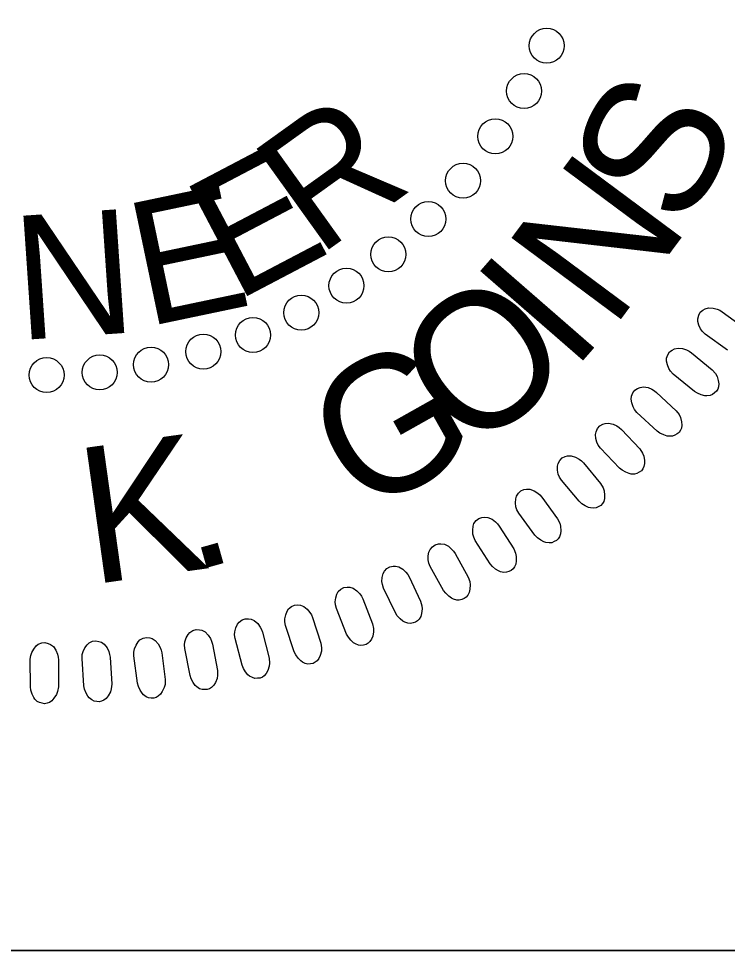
# Model space of a CAD drawing. Extents: x 18938 to 19565, y 6931 to 7973.
# Drawn here: x 19373.32 to 19377.54, y 7055.7 to 7061.24 of the extents above; entities that cross this region are included whole.
import ezdxf

# ---------------------------------------------------------------- set-up
doc = ezdxf.new("R2010")
doc.units = 0
for name, color, linetype in [('Old_Level_10', 7, 'Continuous'), ('Prop Pavement Schedule Description CELL', 7, 'Continuous'), ('Typical Hinge Slope Interstate CELL', 7, 'Continuous'), ('Typical Pavement Slope Information CELL', 7, 'Continuous')]:
    doc.layers.add(name, color=color, linetype=linetype)

# ---------------------------------------------------------------- blocks, each defined once
blk = doc.blocks.new('Gregory K. Goins')
at = {"layer": 'Old_Level_10'}
blk.add_lwpolyline([(-20.037, 27.461), (-21.058, 28.194), (-21.182, 28.312), (-21.268, 28.431), (-21.345, 28.597), (-21.392, 28.77), (-21.399, 28.895), (-21.355, 29.058), (-21.283, 29.19), (-21.163, 29.287), (-21.061, 29.343), (-20.906, 29.388), (-20.698, 29.385), (-20.513, 29.333), (-20.391, 29.281), (-20.277, 29.217), (-19.286, 28.495)], dxfattribs=at)
for points in [[(-21.682, 27.336), (-20.737, 26.554), (-20.592, 26.386), (-20.517, 26.257), (-20.458, 26.062), (-20.436, 25.917), (-20.446, 25.779), (-20.482, 25.674), (-20.539, 25.574), (-20.625, 25.502), (-20.725, 25.428), (-20.837, 25.386), (-20.981, 25.369), (-21.081, 25.373), (-21.239, 25.417), (-21.415, 25.485), (-21.552, 25.57), (-22.525, 26.365), (-22.641, 26.491), (-22.72, 26.615), (-22.786, 26.785), (-22.822, 26.96), (-22.821, 27.086), (-22.768, 27.246), (-22.687, 27.373), (-22.561, 27.463), (-22.456, 27.511), (-22.299, 27.546), (-22.092, 27.53), (-21.91, 27.468), (-21.792, 27.408)], [(-23.277, 25.525), (-22.383, 24.685), (-22.248, 24.508), (-22.182, 24.374), (-22.135, 24.176), (-22.122, 24.03), (-22.141, 23.894), (-22.183, 23.791), (-22.246, 23.695), (-22.337, 23.627), (-22.441, 23.561), (-22.555, 23.525), (-22.7, 23.517), (-22.799, 23.528), (-22.955, 23.582), (-23.126, 23.661), (-23.258, 23.754), (-24.179, 24.609), (-24.287, 24.741), (-24.358, 24.87), (-24.413, 25.044), (-24.438, 25.221), (-24.429, 25.347), (-24.366, 25.503), (-24.277, 25.625), (-24.146, 25.706), (-24.038, 25.748), (-23.878, 25.773), (-23.673, 25.744), (-23.496, 25.67), (-23.381, 25.603)], [(-24.889, 23.832), (-24.049, 22.937), (-23.926, 22.751), (-23.869, 22.613), (-23.834, 22.413), (-23.83, 22.267), (-23.858, 22.132), (-23.906, 22.031), (-23.975, 21.94), (-24.07, 21.878), (-24.178, 21.818), (-24.295, 21.789), (-24.44, 21.791), (-24.538, 21.808), (-24.689, 21.871), (-24.856, 21.961), (-24.981, 22.062), (-25.847, 22.973), (-25.946, 23.112), (-26.009, 23.245), (-26.053, 23.422), (-26.067, 23.601), (-26.05, 23.726), (-25.977, 23.877), (-25.881, 23.993), (-25.745, 24.066), (-25.635, 24.102), (-25.474, 24.116), (-25.271, 24.075), (-25.098, 23.99), (-24.988, 23.916)], [(-26.621, 22.302), (-25.839, 21.356), (-25.728, 21.164), (-25.68, 21.023), (-25.658, 20.821), (-25.663, 20.674), (-25.699, 20.541), (-25.754, 20.444), (-25.828, 20.357), (-25.926, 20.302), (-26.038, 20.248), (-26.157, 20.227), (-26.301, 20.238), (-26.398, 20.26), (-26.545, 20.333), (-26.706, 20.434), (-26.825, 20.542), (-27.631, 21.506), (-27.721, 21.651), (-27.776, 21.787), (-27.808, 21.967), (-27.811, 22.146), (-27.787, 22.27), (-27.704, 22.416), (-27.602, 22.527), (-27.461, 22.591), (-27.348, 22.619), (-27.187, 22.623), (-26.987, 22.569), (-26.82, 22.473), (-26.715, 22.392)], [(-28.527, 20.736), (-27.807, 19.744), (-27.709, 19.544), (-27.668, 19.401), (-27.659, 19.198), (-27.674, 19.052), (-27.717, 18.921), (-27.779, 18.827), (-27.858, 18.746), (-27.96, 18.696), (-28.075, 18.65), (-28.194, 18.636), (-28.338, 18.656), (-28.433, 18.685), (-28.576, 18.767), (-28.729, 18.877), (-28.841, 18.992), (-29.586, 20.005), (-29.667, 20.156), (-29.712, 20.295), (-29.734, 20.477), (-29.725, 20.656), (-29.693, 20.777), (-29.602, 20.918), (-29.492, 21.022), (-29.347, 21.077), (-29.234, 21.099), (-29.072, 21.093), (-28.876, 21.026), (-28.715, 20.92), (-28.616, 20.833)], [(-30.472, 19.408), (-29.815, 18.372), (-29.729, 18.167), (-29.698, 18.021), (-29.702, 17.818), (-29.725, 17.673), (-29.777, 17.545), (-29.843, 17.455), (-29.928, 17.378), (-30.033, 17.336), (-30.15, 17.297), (-30.271, 17.291), (-30.412, 17.319), (-30.506, 17.355), (-30.643, 17.445), (-30.79, 17.565), (-30.894, 17.687), (-31.573, 18.744), (-31.645, 18.9), (-31.682, 19.042), (-31.691, 19.224), (-31.672, 19.402), (-31.632, 19.522), (-31.532, 19.657), (-31.416, 19.754), (-31.268, 19.8), (-31.153, 19.814), (-30.993, 19.798), (-30.801, 19.718), (-30.648, 19.603), (-30.554, 19.509)], [(-32.49, 18.152), (-31.9, 17.077), (-31.827, 16.867), (-31.805, 16.719), (-31.822, 16.516), (-31.854, 16.373), (-31.914, 16.249), (-31.987, 16.164), (-32.076, 16.093), (-32.183, 16.056), (-32.302, 16.025), (-32.423, 16.027), (-32.562, 16.064), (-32.653, 16.105), (-32.785, 16.204), (-32.924, 16.333), (-33.02, 16.461), (-33.631, 17.559), (-33.693, 17.719), (-33.721, 17.863), (-33.719, 18.045), (-33.689, 18.222), (-33.642, 18.339), (-33.533, 18.467), (-33.411, 18.557), (-33.261, 18.593), (-33.145, 18.6), (-32.986, 18.574), (-32.8, 18.483), (-32.654, 18.358), (-32.566, 18.258)], [(-34.592, 17.088), (-34.07, 15.978), (-34.011, 15.764), (-33.998, 15.616), (-34.027, 15.414), (-34.069, 15.274), (-34.137, 15.154), (-34.214, 15.073), (-34.308, 15.007), (-34.417, 14.978), (-34.538, 14.954), (-34.658, 14.963), (-34.795, 15.009), (-34.884, 15.056), (-35.008, 15.162), (-35.139, 15.3), (-35.227, 15.434), (-35.768, 16.569), (-35.82, 16.731), (-35.839, 16.877), (-35.825, 17.059), (-35.783, 17.233), (-35.729, 17.347), (-35.613, 17.468), (-35.486, 17.55), (-35.334, 17.577), (-35.218, 17.576), (-35.061, 17.541), (-34.88, 17.438), (-34.742, 17.304), (-34.661, 17.199)], [(-36.72, 16.081), (-36.269, 14.94), (-36.223, 14.723), (-36.22, 14.574), (-36.262, 14.375), (-36.312, 14.237), (-36.387, 14.122), (-36.469, 14.046), (-36.567, 13.986), (-36.678, 13.964), (-36.8, 13.948), (-36.92, 13.964), (-37.053, 14.019), (-37.139, 14.071), (-37.256, 14.186), (-37.377, 14.33), (-37.457, 14.47), (-37.926, 15.636), (-37.968, 15.802), (-37.977, 15.949), (-37.953, 16.13), (-37.9, 16.301), (-37.839, 16.411), (-37.716, 16.525), (-37.583, 16.598), (-37.43, 16.616), (-37.313, 16.607), (-37.159, 16.562), (-36.986, 16.448), (-36.856, 16.306), (-36.782, 16.197)], [(-39.012, 15.222), (-38.634, 14.056), (-38.602, 13.836), (-38.608, 13.687), (-38.662, 13.49), (-38.721, 13.356), (-38.803, 13.246), (-38.89, 13.176), (-38.991, 13.122), (-39.103, 13.107), (-39.226, 13.098), (-39.344, 13.122), (-39.474, 13.185), (-39.556, 13.243), (-39.666, 13.364), (-39.779, 13.517), (-39.849, 13.661), (-40.244, 14.854), (-40.275, 15.022), (-40.275, 15.169), (-40.24, 15.348), (-40.176, 15.515), (-40.108, 15.622), (-39.977, 15.727), (-39.841, 15.792), (-39.687, 15.8), (-39.572, 15.785), (-39.42, 15.73), (-39.255, 15.605), (-39.135, 15.455), (-39.066, 15.342)], [(-41.304, 14.551), (-40.999, 13.362), (-40.981, 13.141), (-40.997, 12.993), (-41.063, 12.8), (-41.13, 12.67), (-41.219, 12.565), (-41.31, 12.5), (-41.415, 12.454), (-41.528, 12.445), (-41.651, 12.444), (-41.767, 12.475), (-41.894, 12.547), (-41.971, 12.609), (-42.074, 12.737), (-42.176, 12.896), (-42.237, 13.045), (-42.557, 14.26), (-42.577, 14.43), (-42.568, 14.577), (-42.521, 14.754), (-42.447, 14.916), (-42.373, 15.018), (-42.236, 15.115), (-42.095, 15.172), (-41.941, 15.17), (-41.827, 15.147), (-41.679, 15.083), (-41.522, 14.948), (-41.411, 14.791), (-41.35, 14.673)], [(-43.59, 14.013), (-43.361, 12.808), (-43.356, 12.586), (-43.381, 12.439), (-43.459, 12.251), (-43.535, 12.125), (-43.63, 12.025), (-43.725, 11.967), (-43.832, 11.927), (-43.945, 11.926), (-44.068, 11.932), (-44.183, 11.971), (-44.304, 12.05), (-44.378, 12.117), (-44.472, 12.251), (-44.564, 12.416), (-44.616, 12.569), (-44.859, 13.802), (-44.868, 13.972), (-44.85, 14.119), (-44.792, 14.291), (-44.709, 14.45), (-44.627, 14.547), (-44.485, 14.634), (-44.341, 14.682), (-44.187, 14.67), (-44.075, 14.641), (-43.931, 14.567), (-43.782, 14.423), (-43.682, 14.259), (-43.629, 14.138)], [(-50.637, 13.286), (-50.638, 12.059), (-50.676, 11.841), (-50.728, 11.7), (-50.84, 11.531), (-50.937, 11.421), (-51.05, 11.341), (-51.154, 11.302), (-51.266, 11.282), (-51.378, 11.302), (-51.498, 11.332), (-51.603, 11.391), (-51.707, 11.492), (-51.767, 11.571), (-51.834, 11.721), (-51.894, 11.9), (-51.916, 12.06), (-51.923, 13.316), (-51.901, 13.486), (-51.856, 13.626), (-51.766, 13.785), (-51.654, 13.925), (-51.556, 14.005), (-51.4, 14.064), (-51.25, 14.084), (-51.101, 14.044), (-50.996, 13.994), (-50.868, 13.895), (-50.75, 13.725), (-50.682, 13.545), (-50.653, 13.416)], [(-48.27, 13.409), (-48.194, 12.184), (-48.217, 11.963), (-48.26, 11.82), (-48.362, 11.644), (-48.452, 11.528), (-48.559, 11.442), (-48.661, 11.396), (-48.772, 11.369), (-48.884, 11.382), (-49.006, 11.404), (-49.114, 11.457), (-49.225, 11.551), (-49.29, 11.626), (-49.366, 11.772), (-49.437, 11.947), (-49.469, 12.105), (-49.556, 13.358), (-49.544, 13.529), (-49.507, 13.671), (-49.427, 13.836), (-49.325, 13.982), (-49.232, 14.068), (-49.08, 14.138), (-48.932, 14.167), (-48.78, 14.136), (-48.673, 14.093), (-48.539, 14.002), (-48.41, 13.84), (-48.331, 13.664), (-48.293, 13.537)], [(-45.905, 13.603), (-45.752, 12.385), (-45.761, 12.163), (-45.795, 12.018), (-45.885, 11.835), (-45.968, 11.715), (-46.07, 11.621), (-46.168, 11.569), (-46.278, 11.535), (-46.391, 11.541), (-46.513, 11.556), (-46.624, 11.602), (-46.741, 11.688), (-46.81, 11.759), (-46.896, 11.9), (-46.978, 12.07), (-47.02, 12.226), (-47.184, 13.471), (-47.183, 13.642), (-47.156, 13.787), (-47.087, 13.956), (-46.994, 14.108), (-46.907, 14.2), (-46.759, 14.279), (-46.612, 14.317), (-46.459, 14.296), (-46.349, 14.26), (-46.211, 14.177), (-46.072, 14.024), (-45.982, 13.854), (-45.936, 13.729)]]:
    blk.add_lwpolyline(points, close=True, dxfattribs=at)
for centre in [(-28.304, 41.38), (-29.34, 39.309), (-30.654, 37.238), (-32.128, 35.206), (-33.721, 33.454), (-35.55, 31.838), (-37.462, 30.405), (-39.533, 29.17), (-41.739, 28.148), (-44.009, 27.392), (-46.398, 26.795), (-51.176, 26.318), (-48.747, 26.437)]:
    blk.add_circle(centre, 0.801, dxfattribs=at)
for s, height, rotation, p in [('S', 6.236, 62.8725, (-21.932, 32.885)), ('R', 5.669, 35.6636, (-38.772, 31.701)), ('E', 5.669, 27.7238, (-42.553, 29.639)), ('N', 6.236, 53.3828, (-25.319, 28.324)), ('E', 5.669, 11.8442, (-46.623, 28.516)), ('N', 5.669, 3.9044, (-52.471, 27.91)), ('I', 6.236, 48.9552, (-27.148, 26.402)), ('O', 6.236, 38.8553, (-31.835, 22.583)), ('G', 6.236, 29.3657, (-36.785, 19.796)), ('K', 6.236, 7.9586, (-49.166, 16.726)), ('.', 6.236, 15.663, (-44.587, 17.294))]:
    blk.add_text(s, height=height, rotation=rotation, dxfattribs=at).set_placement(p)

msp = doc.modelspace()

# ---------------------------------------------------------------- linework, layer by layer
at = {"layer": 'Typical Hinge Slope Interstate CELL'}
msp.add_line((19353.1353, 7055.7006), (19380.142, 7055.7006), dxfattribs=at)
at = {"layer": 'Typical Pavement Slope Information CELL'}
msp.add_lwpolyline([(19366.642, 7070.7451), (19380.142, 7070.7451), (19380.142, 7055.7006), (19366.642, 7055.7006)], close=True, dxfattribs=at)

# ---------------------------------------------------------------- block references
at = {"layer": 'Prop Pavement Schedule Description CELL', "xscale": 0.13, "yscale": 0.13}
msp.add_blockref('Gregory K. Goins', (19380.142, 7055.7006), dxfattribs=at)

doc.saveas('drawing.dxf')
